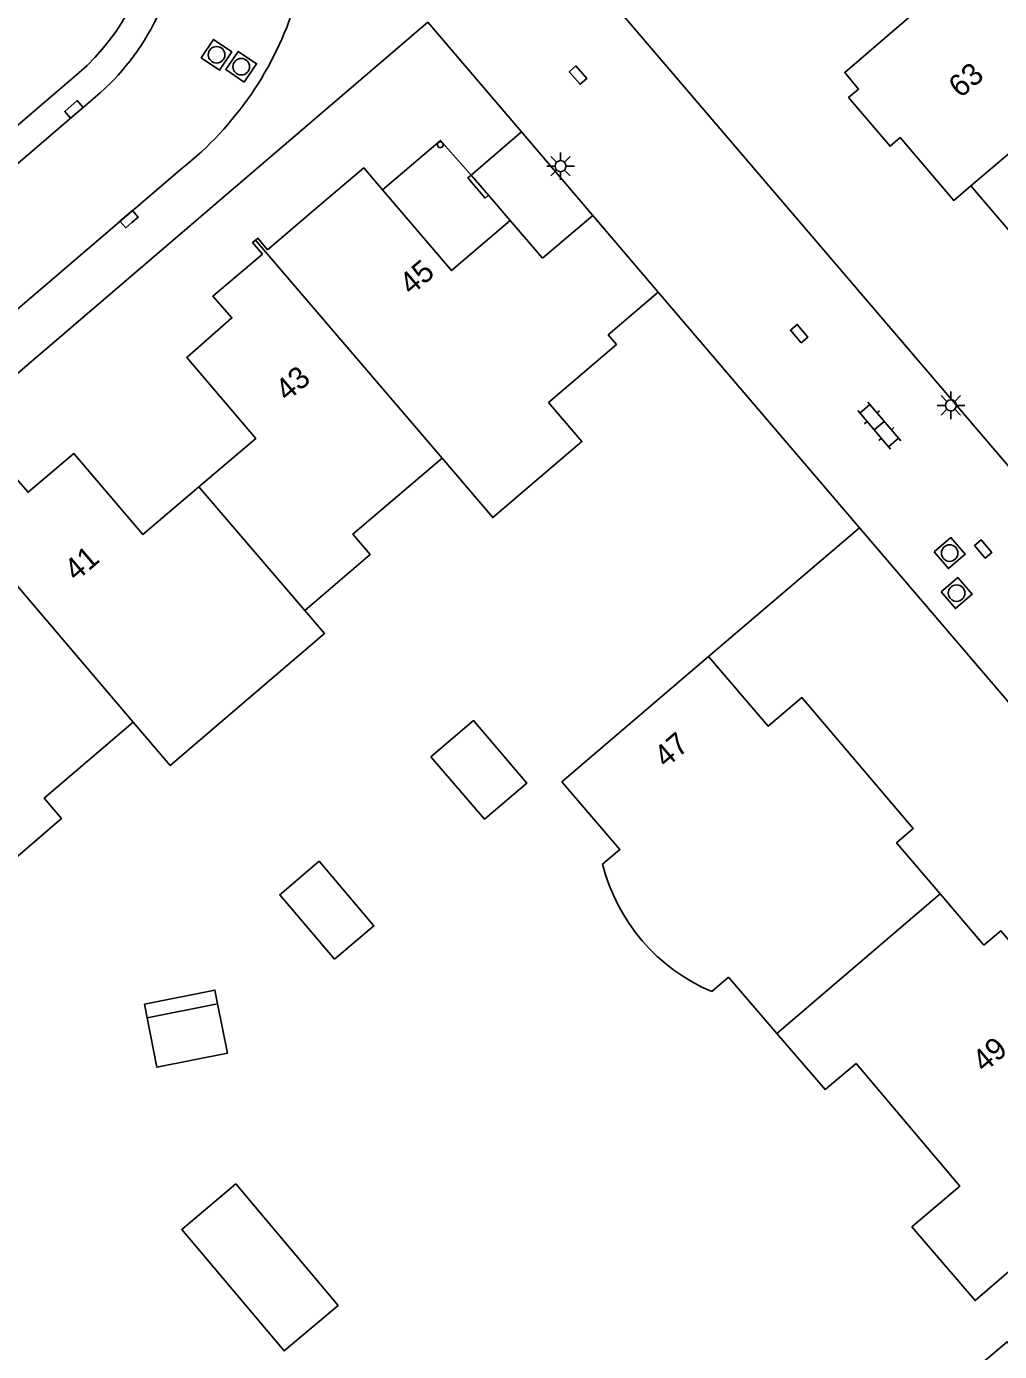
# Model space of a CAD drawing. Extents: x 131000 to 133013, y 393000 to 396501.
# Drawn here: x 131457 to 131501.1, y 395898.9 to 395958.9 of the extents above; entities that cross this region are included whole.
import ezdxf

# ---------------------------------------------------------------- set-up
doc = ezdxf.new("R2010")
doc.units = 0
for name, color, linetype in [('gg-afsc-muur', 7, 'Continuous'), ('gg-anno-huisnummerreeks BGT', 7, 'Continuous'), ('gg-bbg-gedigitaliseerde bebouwing', 7, 'Continuous'), ('gg-bbg-gedigitaliseerde bijgebouw', 7, 'Continuous'), ('gg-bbg-hoofdgebouw', 7, 'Continuous'), ('gg-bbg-luifel en loopbrug', 7, 'Continuous'), ('gg-bbg-onder overbouw', 7, 'Continuous'), ('gg-bbg-pand overbouw', 7, 'Continuous'), ('gg-bbg-pilaar onder overbouw', 7, 'Continuous'), ('gg-bbg-tussenscheiding', 7, 'Continuous'), ('gg-knt-verharding', 7, 'Continuous'), ('gt-symb-klinker verharding', 7, 'Continuous'), ('gt-symb-kolk', 7, 'Continuous'), ('gt-symb-lichtmast', 7, 'Continuous'), ('gt-symb-rioolschacht', 7, 'Continuous')]:
    doc.layers.add(name, color=color, linetype=linetype)

# ---------------------------------------------------------------- blocks, each defined once
blk = doc.blocks.new('gt0-RS')
at = {"layer": 'gt-symb-rioolschacht'}
blk.add_lwpolyline([(-0.5, -0.5), (0.5, -0.5), (0.5, 0.5), (-0.5, 0.5)], close=True, dxfattribs=at)
blk.add_circle((0, 0), 0.375, dxfattribs=at)
blk = doc.blocks.new('gt0-KOLK')
at = {"layer": 'gt-symb-kolk'}
blk.add_lwpolyline([(0, 0), (0.375, 0), (0.375, 0.4), (-0.375, 0.4), (-0.375, 0), (0, 0)], dxfattribs=at)
blk = doc.blocks.new('gt0-LMAST')
at = {"layer": 'gt-symb-lichtmast'}
for p, q in [((-0.005, 0.246), (-0.005, 0.621)), ((-0.182, 0.173), (-0.447, 0.438)), ((0.172, 0.173), (0.437, 0.438)), ((-0.255, -0.004), (-0.63, -0.004)), ((-0.182, -0.181), (-0.447, -0.446)), ((-0.005, -0.254), (-0.005, -0.629)), ((0.437, -0.446), (0.172, -0.181)), ((0.245, -0.004), (0.62, -0.004))]:
    blk.add_line(p, q, dxfattribs=at)
blk.add_circle((-0.005, -0.004), 0.25, dxfattribs=at)
blk = doc.blocks.new('gt0-KL1')
at = {"layer": 'gt-symb-klinker verharding'}
for p, q in [((-1.15, 0.3), (1.15, 0.3)), ((-1, -0.3), (-1, 0.3)), ((-0.5, 0.3), (-0.5, 0.45)), ((0, -0.3), (0, 0.3)), ((0.5, 0.3), (0.5, 0.45)), ((1, -0.3), (1, 0.3)), ((-1.15, -0.3), (1.15, -0.3)), ((-0.5, -0.45), (-0.5, -0.3)), ((0.5, -0.45), (0.5, -0.3))]:
    blk.add_line(p, q, dxfattribs=at)

msp = doc.modelspace()

# ---------------------------------------------------------------- linework, layer by layer
at = {"layer": 'gg-afsc-muur'}
for p, q in [((131479.412, 395954.165), (131475.16, 395959.14)), ((131494.738, 395936.231), (131485.61, 395946.912)), ((131487.89, 395930.39), (131494.738, 395936.231))]:
    msp.add_line(p, q, dxfattribs=at)
at = {"layer": 'gg-bbg-gedigitaliseerde bebouwing'}
for p, q in [((131487.89, 395930.39), (131481.239, 395924.721)), ((131488.8, 395915.86), (131488.044, 395915.211)), ((131488.8, 395915.86), (131490.985, 395913.314))]:
    msp.add_line(p, q, dxfattribs=at)
for points in [[(131480.63, 395941.91), (131482.146, 395940.135), (131478.109, 395936.688), (131475.806, 395939.385)], [(131469.591, 395932.486), (131472.55, 395935.02), (131471.766, 395935.939), (131475.806, 395939.385)], [(131461.809, 395927.42), (131463.485, 395925.454), (131470.484, 395931.445), (131469.591, 395932.486)], [(131455.589, 395920.514), (131458.557, 395923.05), (131457.772, 395923.969), (131461.809, 395927.42)], [(131481.239, 395924.721), (131483.871, 395921.654), (131483.089, 395920.984)], [(131490.985, 395913.314), (131493.17, 395910.77), (131494.574, 395911.956), (131499.276, 395906.388), (131497.1, 395904.55)]]:
    msp.add_lwpolyline(points, dxfattribs=at)
msp.add_arc((131491.326, 395923.041), 8.49, 194.02054, 247.25884, dxfattribs=at)
at = {"layer": 'gg-bbg-gedigitaliseerde bijgebouw'}
msp.add_line((131462.437, 395914.02), (131465.633, 395914.657), dxfattribs=at)
for points in [[(131475.3, 395925.85), (131477.24, 395927.494), (131479.65, 395924.651), (131477.731, 395923.024), (131475.3, 395925.85)], [(131470.936, 395916.678), (131468.452, 395919.602), (131470.236, 395921.115), (131472.718, 395918.189), (131470.936, 395916.678)], [(131465.633, 395914.657), (131466.079, 395912.421), (131462.883, 395911.784), (131462.437, 395914.02)], [(131471.095, 395900.987), (131468.649, 395898.924), (131464.007, 395904.428), (131466.453, 395906.491), (131471.095, 395900.987)]]:
    msp.add_lwpolyline(points, dxfattribs=at)
at = {"layer": 'gg-bbg-hoofdgebouw'}
for p, q in [((131499.78, 395951.72), (131504.3, 395946.41)), ((131467.9, 395948.83), (131470.18, 395950.77)), ((131478.9, 395950.16), (131480.368, 395948.445)), ((131482.641, 395950.386), (131480.368, 395948.445)), ((131482.641, 395950.386), (131485.61, 395946.912)), ((131485.61, 395946.912), (131483.339, 395944.973))]:
    msp.add_line(p, q, dxfattribs=at)
for points in [[(131497.726, 395960.003), (131494.06, 395956.86), (131494.69, 395956.11), (131494.24, 395955.72), (131496.12, 395953.52), (131496.57, 395953.91), (131499, 395951.06), (131499.78, 395951.72)], [(131470.18, 395950.77), (131472.257, 395952.541), (131473.11, 395951.54)], [(131467.666, 395948.631), (131467.222, 395949.153), (131467.351, 395949.26)], [(131467.351, 395949.26), (131467.459, 395949.349), (131467.9, 395948.83)], [(131464.79, 395938.087), (131467.36, 395940.28), (131464.24, 395943.95), (131466.28, 395945.74), (131465.42, 395946.72), (131467.666, 395948.631)], [(131483.339, 395944.973), (131483.71, 395944.54), (131480.63, 395941.91)], [(131453.887, 395936.892), (131456.18, 395938.83), (131457.04, 395937.84), (131459.12, 395939.59), (131462.25, 395935.92), (131464.79, 395938.087)], [(131487.89, 395930.39), (131490.59, 395927.24), (131492.11, 395928.53), (131497.17, 395922.6), (131496.41, 395921.95), (131498.388, 395919.638)], [(131498.388, 395919.638), (131500.37, 395917.32), (131501.14, 395917.97), (131506.21, 395912.04), (131505.768, 395911.659)], [(131507.38, 395907.59), (131499.97, 395901.21), (131497.1, 395904.55)], [(131495.86, 395897.78), (131497.42, 395895.95), (131501.43, 395899.34), (131505.49, 395894.57), (131499.57, 395889.5), (131501.33, 395887.43), (131500.8, 395886.97), (131503.55, 395883.7), (131505.78, 395883.53), (131505.57, 395881.35), (131506.76, 395879.97), (131501.74, 395875.69)]]:
    msp.add_lwpolyline(points, dxfattribs=at)
at = {"layer": 'gg-bbg-luifel en loopbrug'}
for p, q in [((131477.126, 395952.211), (131479.412, 395954.165)), ((131482.641, 395950.386), (131479.412, 395954.165)), ((131477.911, 395951.303), (131477.126, 395952.211))]:
    msp.add_line(p, q, dxfattribs=at)
msp.add_lwpolyline([(131465.633, 395914.657), (131465.51, 395915.276), (131462.314, 395914.639), (131462.437, 395914.02)], dxfattribs=at)
at = {"layer": 'gg-bbg-onder overbouw'}
msp.add_lwpolyline([(131473.11, 395951.54), (131476.23, 395947.88), (131478.9, 395950.16)], dxfattribs=at)
at = {"layer": 'gg-bbg-pand overbouw'}
msp.add_line((131477.911, 395951.303), (131478.9, 395950.16), dxfattribs=at)
msp.add_lwpolyline([(131473.11, 395951.54), (131475.631, 395953.685), (131475.744, 395953.782), (131477.126, 395952.211)], dxfattribs=at)
at = {"layer": 'gg-bbg-pilaar onder overbouw'}
for points in [[(131475.613, 395953.645), (131475.637, 395953.678), (131475.67, 395953.703), (131475.709, 395953.716), (131475.751, 395953.716), (131475.79, 395953.704), (131475.823, 395953.68), (131475.848, 395953.647), (131475.861, 395953.608), (131475.862, 395953.566), (131475.849, 395953.527), (131475.825, 395953.494), (131475.792, 395953.469), (131475.753, 395953.456), (131475.712, 395953.455), (131475.672, 395953.468), (131475.639, 395953.492), (131475.614, 395953.525), (131475.601, 395953.564), (131475.601, 395953.605), (131475.613, 395953.645)], [(131477.911, 395951.303), (131477.76, 395951.172), (131476.974, 395952.08), (131477.126, 395952.211)]]:
    msp.add_lwpolyline(points, dxfattribs=at)
at = {"layer": 'gg-bbg-tussenscheiding'}
for p, q in [((131499.78, 395951.72), (131507.066, 395957.937)), ((131467.351, 395949.26), (131475.806, 395939.385)), ((131464.79, 395938.087), (131469.591, 395932.486)), ((131453.354, 395937.335), (131461.809, 395927.42)), ((131490.985, 395913.314), (131498.388, 395919.638))]:
    msp.add_line(p, q, dxfattribs=at)
at = {"layer": 'gg-knt-verharding'}
for p, q in [((131413.79, 395906.65), (131475.16, 395959.14)), ((131459.341, 395956.84), (131407.59, 395912.63)), ((131434.736, 395934.085), (131460.101, 395955.751)), ((131437.971, 395930.256), (131464.022, 395952.521))]:
    msp.add_line(p, q, dxfattribs=at)
for points in [[(131535.02, 395908.31), (131522.1, 395923.45), (131517.88, 395919.85), (131482.518, 395961.211)], [(131515.658, 395903.287), (131510.06, 395909.86), (131514.25, 395913.4), (131494.738, 395936.231)]]:
    msp.add_lwpolyline(points, dxfattribs=at)
for centre, radius, start, end in [((131453.045, 395964.166), 9.66, 310.67765, 358.25721), ((131452.971, 395964.14), 11.01, 310.36429, 357.51236), ((131454.49, 395964.56), 15.356, 308.36949, 342.69682)]:
    msp.add_arc(centre, radius, start, end, dxfattribs=at)

# ---------------------------------------------------------------- block references
at = {"layer": 'gt-symb-klinker verharding', "rotation": -49.585234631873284}
msp.add_blockref('gt0-KL1', (131495.625, 395940.856), dxfattribs=at)
at = {"layer": 'gt-symb-kolk'}
for p, rotation in [((131481.818, 395956.611), -49.46084826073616), ((131459.249, 395955.036), 40.53915174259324), ((131461.753, 395950.066), 40.53915174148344), ((131491.847, 395944.898), -49.4608482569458), ((131500.187, 395935.136), -49.460848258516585)]:
    msp.add_blockref('gt0-KOLK', p, dxfattribs=dict(at, rotation=rotation))
at = {"layer": 'gt-symb-lichtmast'}
for p in [(131481.185, 395952.619), (131498.879, 395941.78)]:
    msp.add_blockref('gt0-LMAST', p, dxfattribs=at)
at = {"layer": 'gt-symb-rioolschacht'}
for p, rotation in [((131465.587, 395957.663), 146.21457204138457), ((131466.705, 395957.122), 55.801356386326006), ((131498.817, 395935.082), -49.504417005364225), ((131499.132, 395933.268), -49.50441700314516)]:
    msp.add_blockref('gt0-RS', p, dxfattribs=dict(at, rotation=rotation))

# ---------------------------------------------------------------- texts
at = {"layer": 'gg-anno-huisnummerreeks BGT'}
for s, rotation, p in [('63', 40.4, (131499.307, 395955.669)), ('45', 40.5, (131474.408, 395946.73)), ('43', 40.6, (131468.786, 395941.916)), ('41', 40.4, (131459.215, 395933.763)), ('47', 40.6, (131485.953, 395925.31)), ('49', 40.5, (131500.38, 395911.507))]:
    msp.add_text(s, height=1, rotation=rotation, dxfattribs=at).set_placement(p)

doc.saveas('drawing.dxf')
